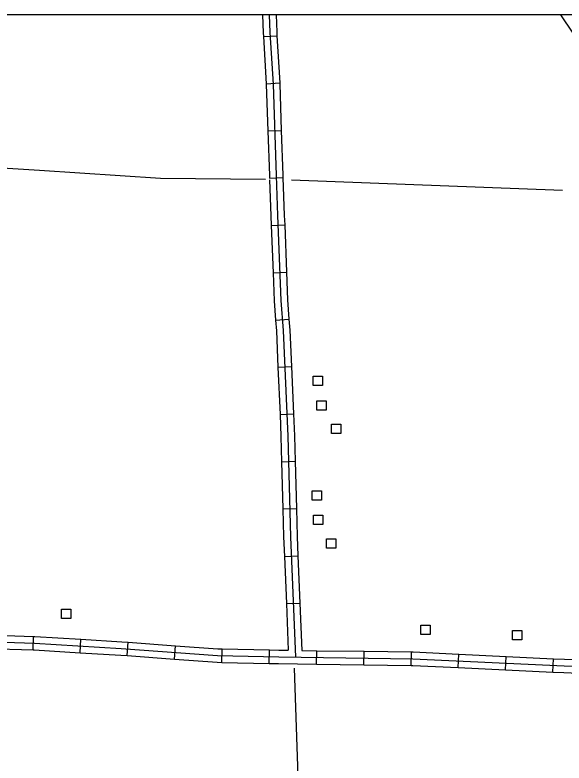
# Model space of a CAD drawing. Extents: x 1084508 to 1142749, y 1057638 to 1093403.
# Drawn here: x 1121021 to 1122944, y 1090783 to 1093403 of the extents above; entities that cross this region are included whole.
import ezdxf

# ---------------------------------------------------------------- set-up
doc = ezdxf.new("R2010")
doc.units = 0
for name, color, linetype in [('DSN_DRFT_Named-Boundary', 7, 'Continuous'), ('Level 32', 7, 'Continuous'), ('Level 43', 7, 'Continuous'), ('Level 5', 7, 'Continuous'), ('Level 56', 7, 'Continuous')]:
    doc.layers.add(name, color=color, linetype=linetype)

msp = doc.modelspace()

# ---------------------------------------------------------------- linework, layer by layer
at = {"layer": 'DSN_DRFT_Named-Boundary'}
msp.add_lwpolyline([(1084507.9, 1057640), (1142749.2, 1057640), (1142749.2, 1093403.4), (1084507.9, 1093403.4)], close=True, dxfattribs=at)
at = {"layer": 'Level 32'}
for p, q in [((1121891.5, 1093328), (1121938.5, 1093330.8)), ((1121901.3, 1093162.5), (1121948.3, 1093165.3)), ((1121906.9, 1092997.5), (1121953.9, 1092999.1)), ((1121912.4, 1092831.8), (1121959.5, 1092833.5)), ((1121918.7, 1092666.1), (1121965.8, 1092667.9)), ((1121925.1, 1092500.5), (1121972.1, 1092502.3)), ((1121934, 1092334.2), (1121980.9, 1092337.7)), ((1121942.3, 1092169.4), (1121989.4, 1092171.5)), ((1121949.5, 1092003.9), (1121996.6, 1092005.9)), ((1121955.2, 1091838.6), (1122002.3, 1091839.9)), ((1121959.6, 1091673), (1122006.7, 1091674.2)), ((1121965, 1091507), (1122012, 1091508.9)), ((1121971.8, 1091341.4), (1122018.8, 1091343.3)), ((1121084.4, 1091179.2), (1121085.9, 1091226.3)), ((1121249.2, 1091169.4), (1121252, 1091216.4)), ((1121414.3, 1091159.1), (1121417.7, 1091206.1)), ((1121579.6, 1091147), (1121583, 1091193.9)), ((1121746.1, 1091135.6), (1121747.1, 1091182.7)), ((1121911.8, 1091132), (1121912.8, 1091179)), ((1122077.7, 1091129.5), (1122078.3, 1091176.5)), ((1122243.4, 1091127.3), (1122244, 1091174.3)), ((1122409.1, 1091125.1), (1122409.8, 1091172.1)), ((1122573.9, 1091117.4), (1122576.1, 1091164.4)), ((1122739.4, 1091109.4), (1122741.7, 1091156.5)), ((1122904.9, 1091101.5), (1122907.2, 1091148.5))]:
    msp.add_line(p, q, dxfattribs=at)
for points in [[(1121888.2, 1093403.4), (1121890.7, 1093340.7), (1121891.5, 1093328)], [(1121911.8, 1093403.4), (1121914.3, 1093341.8), (1121924.9, 1093161.4), (1121935.6, 1092841.3), (1121941, 1092700.4), (1121952.3, 1092403.7), (1121960.3, 1092298.1), (1121976.4, 1091927.9), (1121985.7, 1091575.8), (1122003.1, 1091154)], [(1121935.4, 1093403.4), (1121937.8, 1093343), (1121938.5, 1093330.8)], [(1121891.5, 1093328), (1121901.3, 1093162.5)], [(1121938.5, 1093330.8), (1121948.3, 1093165.3)], [(1121901.3, 1093162.5), (1121901.4, 1093160.3), (1121906.9, 1092997.5)], [(1121948.3, 1093165.3), (1121948.5, 1093162.5), (1121953.9, 1092999.1)], [(1121906.9, 1092997.5), (1121912.1, 1092840.5), (1121912.4, 1092831.8)], [(1121953.9, 1092999.1), (1121959.2, 1092842.2), (1121959.5, 1092833.5)], [(1121912.7, 1092826), (1121917.4, 1092699.5), (1121918.7, 1092666.1)], [(1121959.5, 1092833.5), (1121964.5, 1092701.3), (1121965.8, 1092667.9)], [(1121918.7, 1092666.1), (1121925.1, 1092500.5)], [(1121965.8, 1092667.9), (1121972.1, 1092502.3)], [(1121925.1, 1092500.5), (1121928.8, 1092402.3), (1121934, 1092334.2)], [(1121972.1, 1092502.3), (1121975.8, 1092405), (1121980.9, 1092337.7)], [(1121934, 1092334.2), (1121936.8, 1092296.7), (1121942.3, 1092169.4)], [(1121980.9, 1092337.7), (1121983.8, 1092299.5), (1121989.4, 1092171.5)], [(1121942.3, 1092169.4), (1121949.5, 1092003.9)], [(1121989.4, 1092171.5), (1121996.6, 1092005.9)], [(1121949.5, 1092003.9), (1121952.8, 1091927.1), (1121955.2, 1091838.6)], [(1121996.6, 1092005.9), (1121999.9, 1091928.8), (1122002.3, 1091839.9)], [(1121955.2, 1091838.6), (1121959.6, 1091673)], [(1122002.3, 1091839.9), (1122006.7, 1091674.2)], [(1121959.6, 1091673), (1121962.2, 1091575), (1121965, 1091507)], [(1122006.7, 1091674.2), (1122009.2, 1091576.6), (1122012, 1091508.9)], [(1121965, 1091507), (1121971.8, 1091341.4)], [(1122012, 1091508.9), (1122018.8, 1091343.3)], [(1117110.8, 1091336.8), (1117184.7, 1091337.4), (1117794.2, 1091329), (1117920.9, 1091323.7), (1118211.8, 1091316.5), (1118678.4, 1091304.5), (1118708.3, 1091308.1), (1118733.4, 1091309.3), (1119309.3, 1091276.4), (1119970, 1091244.2), (1120352.1, 1091227.1), (1121089.1, 1091202.6), (1121393.6, 1091184.3), (1121729.9, 1091159.5), (1121945.1, 1091154.8), (1122415.1, 1091148.5), (1122944.5, 1091123.2), (1123477.8, 1091102.7), (1123678.1, 1091096.9)], [(1121971.8, 1091341.4), (1121978.5, 1091177.9)], [(1122018.8, 1091343.3), (1122025.7, 1091177.2)], [(1120920.3, 1091231.8), (1121085.9, 1091226.3)], [(1121085.9, 1091226.3), (1121090.2, 1091226.1), (1121252, 1091216.4)], [(1121252, 1091216.4), (1121395.2, 1091207.8), (1121417.7, 1091206.1)], [(1121417.7, 1091206.1), (1121583, 1091193.9)], [(1120918.7, 1091184.7), (1121084.4, 1091179.2)], [(1121084.4, 1091179.2), (1121088, 1091179.1), (1121249.2, 1091169.4)], [(1121249.2, 1091169.4), (1121392, 1091160.8), (1121414.3, 1091159.1)], [(1121583, 1091193.9), (1121731.1, 1091183.1), (1121747.1, 1091182.7)], [(1121747.1, 1091182.7), (1121912.8, 1091179)], [(1121912.8, 1091179), (1121945.6, 1091178.3), (1121978.5, 1091177.9)], [(1122025.7, 1091177.2), (1122078.3, 1091176.5)], [(1122078.3, 1091176.5), (1122244, 1091174.3)], [(1122244, 1091174.3), (1122409.8, 1091172.1)], [(1122409.8, 1091172.1), (1122415.8, 1091172.1), (1122576.1, 1091164.4)], [(1121414.3, 1091159.1), (1121579.6, 1091147)], [(1121579.6, 1091147), (1121728.8, 1091136), (1121746.1, 1091135.6)], [(1122576.1, 1091164.4), (1122741.7, 1091156.5)], [(1122741.7, 1091156.5), (1122907.2, 1091148.5)], [(1122907.2, 1091148.5), (1122945.5, 1091146.7), (1123072.6, 1091141.8)], [(1121746.1, 1091135.6), (1121911.8, 1091132)], [(1121911.8, 1091132), (1121944.7, 1091131.2), (1122077.7, 1091129.5)], [(1122077.7, 1091129.5), (1122243.4, 1091127.3)], [(1122243.4, 1091127.3), (1122409.1, 1091125.1)], [(1122409.1, 1091125.1), (1122414.4, 1091125), (1122573.9, 1091117.4)], [(1122573.9, 1091117.4), (1122739.4, 1091109.4)], [(1122739.4, 1091109.4), (1122904.9, 1091101.5)], [(1122904.9, 1091101.5), (1122943.5, 1091099.7), (1123070.8, 1091094.8)]]:
    msp.add_lwpolyline(points, dxfattribs=at)
at = {"layer": 'Level 43'}
msp.add_lwpolyline([(1122932.1, 1093403.4), (1123018.8, 1093275.7), (1123085.1, 1093202.8), (1123116.9, 1093164.6)], dxfattribs=at)
at = {"layer": 'Level 5'}
for points in [[(1120341.5, 1092907.9), (1121106.6, 1092859.2), (1121530.8, 1092831.8), (1121898.1, 1092828)], [(1121989.5, 1092825.6), (1122939, 1092790.2)], [(1121998.7, 1091115.6), (1122019.3, 1090529.8)]]:
    msp.add_lwpolyline(points, dxfattribs=at)
at = {"layer": 'Level 56'}
for points in [[(1122065.5, 1092105), (1122065.5, 1092137.7), (1122098.3, 1092137.7), (1122098.3, 1092105)], [(1122078.6, 1092018.9), (1122078.6, 1092051.5), (1122111.4, 1092051.5), (1122111.4, 1092018.9)], [(1122129.5, 1091937.2), (1122129.5, 1091969.9), (1122162.2, 1091969.9), (1122162.2, 1091937.2)], [(1122061.8, 1091703.7), (1122061.8, 1091736.4), (1122094.6, 1091736.4), (1122094.6, 1091703.7)], [(1122066.6, 1091618.6), (1122066.6, 1091651.2), (1122099.4, 1091651.2), (1122099.4, 1091618.6)], [(1122112.3, 1091535.1), (1122112.3, 1091567.8), (1122145.1, 1091567.8), (1122145.1, 1091535.1)], [(1121184.3, 1091289), (1121184.3, 1091321.7), (1121217.1, 1091321.7), (1121217.1, 1091289)], [(1122442.7, 1091233), (1122442.7, 1091265.7), (1122475.5, 1091265.7), (1122475.5, 1091233)], [(1122763.3, 1091214), (1122763.3, 1091246.7), (1122796.1, 1091246.7), (1122796.1, 1091214)]]:
    msp.add_lwpolyline(points, close=True, dxfattribs=at)

doc.saveas('drawing.dxf')
